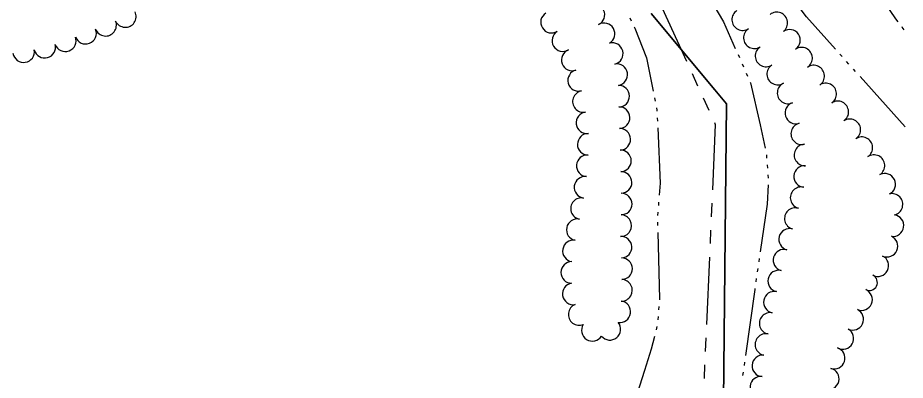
# Model space of a CAD drawing. Extents: x -25029 to 2274964, y -81170 to 687028.
# Drawn here: x -10987 to -10164, y -62579 to -62243 of the extents above; entities that cross this region are included whole.
import ezdxf

# ---------------------------------------------------------------- set-up
doc = ezdxf.new("R2010")
doc.units = 0
for name, color, linetype in [('DIVISIONS', 7, 'Continuous'), ('DV_X_Corp_Line', 7, 'Continuous'), ('TREES', 7, 'Continuous'), ('WATER', 7, 'Continuous')]:
    doc.layers.add(name, color=color, linetype=linetype)

msp = doc.modelspace()

# ---------------------------------------------------------------- linework, layer by layer
at = {"layer": 'DIVISIONS'}
for p, q in [((-10393.05, -62226.16), (-10367.18, -62283.05)), ((-10362, -62294.43), (-10356.83, -62305.81)), ((-10351.65, -62317.19), (-10346.48, -62328.57)), ((-10343.67, -62414.69), (-10344.22, -62427.17)), ((-10344.78, -62439.66), (-10345.33, -62452.15)), ((-10345.89, -62464.64), (-10348.67, -62527.07)), ((-10349.22, -62539.56), (-10349.78, -62552.05)), ((-10350.33, -62564.54), (-10350.89, -62577.02))]:
    msp.add_line(p, q, dxfattribs=at)
msp.add_lwpolyline([(-10341.3, -62339.95), (-10340.43, -62341.87), (-10343.11, -62402.2)], dxfattribs=at)
at = {"layer": 'DV_X_Corp_Line'}
for p, q in [((-10399.9, -62238.95), (-10340.84, -62309.58)), ((-10399.9, -62238.95), (-10340.84, -62309.58)), ((-10340.84, -62309.58), (-10399.9, -62238.95)), ((-10340.84, -62309.58), (-10399.9, -62238.95)), ((-10340.84, -62309.58), (-10330.04, -62322.49)), ((-10340.84, -62309.58), (-10330.04, -62322.49)), ((-10330.04, -62322.49), (-10340.84, -62309.58)), ((-10330.04, -62322.49), (-10340.84, -62309.58)), ((-10330.04, -62322.49), (-10335.88, -62889.12)), ((-10330.04, -62322.49), (-10335.88, -62889.12)), ((-10335.88, -62889.12), (-10330.04, -62322.49)), ((-10335.88, -62889.12), (-10330.04, -62322.49))]:
    msp.add_line(p, q, dxfattribs=at)
at = {"layer": 'TREES'}
for centre, radius, start, end in [((-10452.91, -62240.15), 10, 295.93161, 115.93161), ((-10887, -62241.67), 10, 205.57965, 25.57965), ((-10492.18, -62246.96), 10, 122.11296, 302.11296), ((-10315.09, -62244.57), 10, 122.76137, 302.76137), ((-10283.53, -62247.64), 10, 308.21276, 128.21276), ((-10905.28, -62249.77), 10, 202.23522, 22.23522), ((-10443.48, -62257.76), 10, 300.39951, 120.39951), ((-10923.88, -62257.12), 10, 200.85677, 20.85677), ((-10481.71, -62264), 10, 121.01954, 301.01954), ((-10304.26, -62261.39), 10, 122.76137, 302.76137), ((-10271.7, -62263.75), 10, 304.36332, 124.36332), ((-10942.62, -62264.11), 10, 200.06405, 20.06405), ((-10435.91, -62276.07), 10, 284.51028, 104.51028), ((-10981.21, -62274.23), 10, 188.78475, 8.78475), ((-10961.67, -62270.12), 10, 194.96159, 14.96159), ((-10473.04, -62281.93), 10, 110.58095, 290.58095), ((-10293.44, -62278.21), 10, 122.76137, 302.76137), ((-10260.48, -62280.3), 10, 303.94205, 123.94205), ((-10467.03, -62300.97), 10, 104.46968, 284.46968), ((-10431.76, -62295.62), 10, 279.45884, 99.45884), ((-10282.62, -62295.02), 10, 122.76137, 302.76137), ((-10249.31, -62296.9), 10, 303.94205, 123.94205), ((-10429.99, -62315.48), 10, 270.72889, 90.72889), ((-10272.99, -62312.5), 10, 114.92583, 294.92583), ((-10238.14, -62313.49), 10, 303.94205, 123.94205), ((-10462.62, -62320.47), 10, 100.99578, 280.99578), ((-10265.8, -62331.12), 10, 107.33076, 287.33076), ((-10226.97, -62330.08), 10, 303.94205, 123.94205), ((-10459.39, -62340.2), 10, 97.60303, 277.60303), ((-10429.57, -62335.47), 10, 271.67056, 91.67056), ((-10260.35, -62350.35), 10, 104.30619, 284.30619), ((-10215.81, -62346.67), 10, 303.94205, 123.94205), ((-10428.92, -62355.46), 10, 272.03876, 92.03876), ((-10458.15, -62360.11), 10, 89.53933, 269.53933), ((-10204.64, -62363.26), 10, 303.94205, 123.94205), ((-10428.25, -62375.45), 10, 271.79613, 91.79613), ((-10257.4, -62370.03), 10, 92.7366, 272.7366), ((-10459.06, -62380.08), 10, 85.23007, 265.23007), ((-10193.47, -62379.86), 10, 303.94205, 123.94205), ((-10257.63, -62389.99), 10, 85.92309, 265.92309), ((-10461.15, -62399.96), 10, 82.78393, 262.78393), ((-10427.72, -62395.44), 10, 271.25607, 91.25607), ((-10183.51, -62397.14), 10, 295.95785, 115.95785), ((-10427.61, -62415.44), 10, 269.41453, 89.41453), ((-10260.93, -62409.63), 10, 75.01959, 255.01959), ((-10176.76, -62415.85), 10, 283.76952, 103.76952), ((-10464.38, -62419.69), 10, 78.59903, 258.59903), ((-10266.27, -62428.9), 10, 74.00619, 254.00619), ((-10468.33, -62439.29), 10, 78.60354, 258.60354), ((-10428, -62435.44), 10, 268.30552, 88.30553), ((-10175.84, -62435.45), 10, 261.55761, 81.55761), ((-10271.56, -62448.19), 10, 75.30743, 255.30743), ((-10427.78, -62455.42), 10, 272.95196, 92.95196), ((-10181.35, -62454.49), 10, 246.17106, 66.17106), ((-10471.87, -62458.97), 10, 81.01094, 261.01094), ((-10276.82, -62467.49), 10, 74.23393, 254.23393), ((-10189.88, -62472.57), 10, 243.32167, 63.32167), ((-10473.49, -62478.85), 10, 89.67884, 269.67884), ((-10427.19, -62475.41), 10, 270.45034, 90.45034), ((-10281.69, -62486.87), 10, 77.54221, 257.54221), ((-10471.98, -62498.73), 10, 99.0245, 279.0245), ((-10427.32, -62495.4), 10, 268.82345, 88.82345), ((-10197.71, -62488.16), 7.44, 243.32167, 63.32167), ((-10285.75, -62506.46), 10, 79.01679, 259.01679), ((-10204.89, -62504.05), 10, 247.43025, 67.43025), ((-10428.97, -62515.3), 10, 261.67809, 81.67809), ((-10466.57, -62517.83), 10, 112.58053, 292.58053), ((-10213.07, -62522.29), 10, 244.30976, 64.30976), ((-10289.6, -62526.08), 10, 78.80122, 258.80122), ((-10454.31, -62532.46), 10, 147.34219, 327.34219), ((-10438.15, -62531.53), 10, 219.30961, 39.30961), ((-10293.59, -62545.68), 10, 78.2087, 258.2087), ((-10222.28, -62540.03), 10, 240.83418, 60.83418), ((-10230.27, -62558.27), 10, 251.80506, 71.80506), ((-10296.36, -62565.44), 10, 85.78269, 265.78269), ((-10235.75, -62577.48), 10, 256.34691, 76.34691), ((-10298.31, -62585.34), 10, 83.03386, 263.03386)]:
    msp.add_arc(centre, radius, start, end, dxfattribs=at)
at = {"layer": 'WATER'}
for p, q in [((-10419.63, -62242.83), (-10418.26, -62245.64)), ((-10319.4, -62276.94), (-10318.15, -62279.8)), ((-10222.97, -62278.8), (-10225.05, -62276.47)), ((-10216.7, -62285.77), (-10218.79, -62283.45)), ((-10315.64, -62285.52), (-10314.38, -62288.39)), ((-10210.44, -62292.75), (-10212.53, -62290.42)), ((-10311.88, -62294.11), (-10310.62, -62296.97)), ((-10164.46, -62343.87), (-10206.26, -62297.4)), ((-10396.74, -62317.09), (-10396.13, -62320.15)), ((-10394.19, -62335.61), (-10394.05, -62338.73)), ((-10293.12, -62369.77), (-10292.89, -62372.89)), ((-10292.42, -62379.12), (-10292.19, -62382.23)), ((-10291.72, -62388.47), (-10291.49, -62391.58)), ((-10392.92, -62413.62), (-10393.18, -62416.73)), ((-10393.69, -62422.96), (-10393.94, -62426.08)), ((-10393.94, -62432.32), (-10393.86, -62435.45)), ((-10299.78, -62466.01), (-10300.23, -62469.11)), ((-10301.13, -62475.29), (-10301.58, -62478.38)), ((-10302.47, -62484.57), (-10302.92, -62487.66)), ((-10392.71, -62510.4), (-10392.96, -62513.52)), ((-10393.47, -62519.74), (-10393.72, -62522.86)), ((-10394.56, -62529.03), (-10395.32, -62532.07)), ((-10313.38, -62561.93), (-10313.81, -62565.02)), ((-10314.68, -62571.21), (-10315.12, -62574.31))]:
    msp.add_line(p, q, dxfattribs=at)
for points in [[(-10171.14, -62246.48), (-10173.06, -62243.81), (-10178.47, -62235.99), (-10183.61, -62228.21), (-10188.44, -62220.53), (-10193.04, -62212.95), (-10197.52, -62205.43), (-10201.98, -62197.97), (-10204.55, -62193.69)], [(-10350.81, -62215.92), (-10332.75, -62246.49), (-10321.91, -62271.21)], [(-10229.23, -62271.82), (-10256.09, -62241.91), (-10269.35, -62223.98)], [(-10415.52, -62251.26), (-10414.93, -62252.47), (-10404.08, -62279.9), (-10397.95, -62310.96)], [(-10165.61, -62254.05), (-10167.44, -62251.62), (-10167.49, -62251.55)], [(-10308.11, -62302.7), (-10307.86, -62303.27), (-10298.93, -62342.18), (-10294.32, -62363.64)], [(-10394.92, -62326.28), (-10394.51, -62328.38), (-10394.47, -62329.37)], [(-10393.77, -62344.98), (-10391.5, -62396.27), (-10392.41, -62407.39)], [(-10291.46, -62397.82), (-10292.45, -62415.5), (-10298.88, -62459.83)], [(-10393.7, -62441.69), (-10392.14, -62503.44), (-10392.2, -62504.17)], [(-10303.82, -62493.85), (-10303.93, -62494.6), (-10312.51, -62555.74)], [(-10396.83, -62538.13), (-10399.8, -62550.01), (-10406.18, -62569.78), (-10415.09, -62597.88)]]:
    msp.add_lwpolyline(points, dxfattribs=at)

doc.saveas('drawing.dxf')
